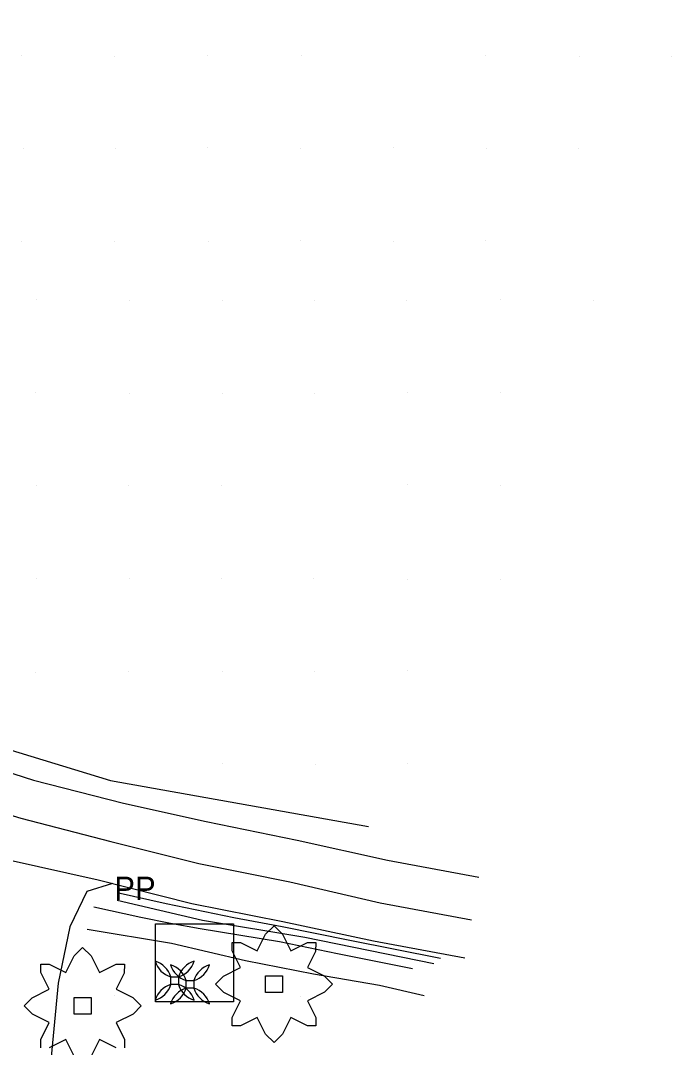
# Model space of a CAD drawing. Extents: x 1602514 to 1609837, y 863887 to 871157.
# Drawn here: x 1607408.6 to 1607583.9, y 866317.1 to 866593.8 of the extents above; entities that cross this region are included whole.
import ezdxf

# ---------------------------------------------------------------- set-up
doc = ezdxf.new("R2010")
doc.units = 0
for name, color, linetype in [('Environmental-New trees', 7, 'Continuous'), ('Photo-Anchor', 7, 'Continuous'), ('Survey-Centerline', 7, 'Continuous'), ('Survey-Edge of pavement', 7, 'Continuous'), ('Survey-Entrances', 7, 'Continuous'), ('Survey-Flow line', 7, 'Continuous'), ('Survey-Ridge Lines', 7, 'Continuous'), ('Survey-Spot dirt', 7, 'Continuous'), ('Survey-Vegetation trees', 7, 'Continuous'), ('Utility-Pole', 7, 'Continuous')]:
    doc.layers.add(name, color=color, linetype=linetype)

msp = doc.modelspace()

# ---------------------------------------------------------------- linework, layer by layer
at = {"layer": 'Environmental-New trees'}
for points in [[(1607465.59, 866322.87), (1607465.59, 866325.12), (1607467.84, 866329.62), (1607463.34, 866331.87), (1607461.09, 866334.12), (1607463.28, 866336.32), (1607467.84, 866338.62), (1607465.59, 866343.12), (1607465.59, 866345.37), (1607467.84, 866345.37), (1607472.34, 866343.12), (1607474.59, 866347.63), (1607476.84, 866349.88), (1607479.1, 866347.63), (1607481.35, 866343.12), (1607485.85, 866345.37), (1607488.1, 866345.37), (1607488.01, 866342.95), (1607485.85, 866338.62), (1607490.35, 866336.37), (1607492.6, 866334.12), (1607490.41, 866331.93), (1607485.85, 866329.62), (1607488.1, 866325.12), (1607488.1, 866322.87), (1607485.85, 866322.87), (1607481.35, 866325.12), (1607479.1, 866320.62), (1607476.84, 866318.37), (1607474.59, 866320.62), (1607472.34, 866325.12), (1607467.84, 866322.87)], [(1607465.59, 866322.87), (1607465.59, 866325.12), (1607467.84, 866329.62), (1607463.34, 866331.87), (1607461.09, 866334.12), (1607463.28, 866336.32), (1607467.84, 866338.62), (1607465.59, 866343.12), (1607465.59, 866345.37), (1607467.84, 866345.37), (1607472.34, 866343.12), (1607474.59, 866347.63), (1607476.84, 866349.88), (1607479.1, 866347.63), (1607481.35, 866343.12), (1607485.85, 866345.37), (1607488.1, 866345.37), (1607488.01, 866342.95), (1607485.85, 866338.62), (1607490.35, 866336.37), (1607492.6, 866334.12), (1607490.41, 866331.93), (1607485.85, 866329.62), (1607488.1, 866325.12), (1607488.1, 866322.87), (1607485.85, 866322.87), (1607481.35, 866325.12), (1607479.1, 866320.62), (1607476.84, 866318.37), (1607474.59, 866320.62), (1607472.34, 866325.12), (1607467.84, 866322.87)], [(1607474.59, 866336.37), (1607479.1, 866336.37), (1607479.1, 866331.87), (1607474.59, 866331.87)], [(1607474.59, 866336.37), (1607479.1, 866336.37), (1607479.1, 866331.87), (1607474.59, 866331.87)], [(1607423.06, 866330.51), (1607427.56, 866330.51), (1607427.56, 866326.01), (1607423.06, 866326.01)], [(1607423.06, 866330.51), (1607427.56, 866330.51), (1607427.56, 866326.01), (1607423.06, 866326.01)]]:
    msp.add_lwpolyline(points, close=True, dxfattribs=at)
for points in [[(1607414.06, 866317.01), (1607414.06, 866319.26), (1607416.31, 866323.76), (1607411.81, 866326.01), (1607409.56, 866328.26), (1607411.75, 866330.45), (1607416.31, 866332.76), (1607414.06, 866337.26), (1607414.06, 866339.51), (1607416.31, 866339.51), (1607420.81, 866337.26), (1607423.06, 866341.76), (1607425.31, 866344.01), (1607427.56, 866341.76), (1607429.81, 866337.26), (1607434.31, 866339.51), (1607436.56, 866339.51), (1607436.48, 866337.08), (1607434.31, 866332.76), (1607438.81, 866330.51), (1607441.06, 866328.26), (1607438.87, 866326.07), (1607434.31, 866323.76), (1607436.56, 866319.26), (1607436.56, 866317.01)], [(1607414.06, 866317.01), (1607414.06, 866319.26), (1607416.31, 866323.76), (1607411.81, 866326.01), (1607409.56, 866328.26), (1607411.75, 866330.45), (1607416.31, 866332.76), (1607414.06, 866337.26), (1607414.06, 866339.51), (1607416.31, 866339.51), (1607420.81, 866337.26), (1607423.06, 866341.76), (1607425.31, 866344.01), (1607427.56, 866341.76), (1607429.81, 866337.26), (1607434.31, 866339.51), (1607436.56, 866339.51), (1607436.48, 866337.08), (1607434.31, 866332.76), (1607438.81, 866330.51), (1607441.06, 866328.26), (1607438.87, 866326.07), (1607434.31, 866323.76), (1607436.56, 866319.26), (1607436.56, 866317.01)], [(1607423.06, 866314.76), (1607420.81, 866319.26), (1607416.31, 866317.01)], [(1607423.06, 866314.76), (1607420.81, 866319.26), (1607416.31, 866317.01)], [(1607434.31, 866317.01), (1607429.81, 866319.26), (1607427.56, 866314.76)], [(1607434.31, 866317.01), (1607429.81, 866319.26), (1607427.56, 866314.76)]]:
    msp.add_lwpolyline(points, dxfattribs=at)
at = {"layer": 'Photo-Anchor'}
for points in [[(1607449.03, 866336.1), (1607451.13, 866336.1), (1607451.13, 866334), (1607449.03, 866334)], [(1607449.03, 866336.1), (1607451.13, 866336.1), (1607451.13, 866334), (1607449.03, 866334)], [(1607453.18, 866335.14), (1607455.28, 866335.14), (1607455.28, 866333.03), (1607453.18, 866333.03)], [(1607453.18, 866335.14), (1607455.28, 866335.14), (1607455.28, 866333.03), (1607453.18, 866333.03)]]:
    msp.add_lwpolyline(points, close=True, dxfattribs=at)
for centre, radius, start, end in [((1607443.03, 866334.3), 6.27, 16.7236, 73.2821), ((1607450.85, 866342.12), 6.29, 196.8106, 253.1951), ((1607443.03, 866334.3), 6.27, 16.7236, 73.2821), ((1607450.85, 866342.12), 6.29, 196.8106, 253.1951), ((1607447.18, 866333.33), 6.27, 16.7236, 73.2821), ((1607455, 866341.15), 6.29, 196.8106, 253.1951), ((1607447.18, 866333.33), 6.27, 16.7236, 73.2821), ((1607455, 866341.15), 6.29, 196.8106, 253.1951), ((1607457.13, 866334.3), 6.27, 106.7179, 163.2764), ((1607449.31, 866342.12), 6.29, 286.8049, 343.1894), ((1607457.13, 866334.3), 6.27, 106.7179, 163.2764), ((1607449.31, 866342.12), 6.29, 286.8049, 343.1894), ((1607461.29, 866333.33), 6.27, 106.7179, 163.2764), ((1607453.47, 866341.15), 6.29, 286.8049, 343.1894), ((1607461.29, 866333.33), 6.27, 106.7179, 163.2764), ((1607453.47, 866341.15), 6.29, 286.8049, 343.1894), ((1607443.03, 866335.8), 6.27, 286.7179, 343.2764), ((1607450.85, 866327.98), 6.29, 106.8049, 163.1894), ((1607443.03, 866335.8), 6.27, 286.7179, 343.2764), ((1607450.85, 866327.98), 6.29, 106.8049, 163.1894), ((1607447.18, 866334.84), 6.27, 286.7179, 343.2764), ((1607455, 866327.02), 6.29, 106.8049, 163.1894), ((1607447.18, 866334.84), 6.27, 286.7179, 343.2764), ((1607455, 866327.02), 6.29, 106.8049, 163.1894), ((1607457.13, 866335.8), 6.27, 196.7236, 253.2821), ((1607449.31, 866327.98), 6.29, 16.8106, 73.1951), ((1607457.13, 866335.8), 6.27, 196.7236, 253.2821), ((1607449.31, 866327.98), 6.29, 16.8106, 73.1951), ((1607461.29, 866334.84), 6.27, 196.7236, 253.2821), ((1607453.47, 866327.02), 6.29, 16.8106, 73.1951), ((1607461.29, 866334.84), 6.27, 196.7236, 253.2821), ((1607453.47, 866327.02), 6.29, 16.8106, 73.1951)]:
    msp.add_arc(centre, radius, start, end, dxfattribs=at)
at = {"layer": 'Survey-Centerline'}
msp.add_lwpolyline([(1607207.5, 866477.11), (1607228.73, 866463.99), (1607250.5, 866451.7), (1607272.23, 866439.33), (1607294.14, 866427.29), (1607316.49, 866416.16), (1607339.21, 866405.68), (1607361.53, 866395.48), (1607384.75, 866386.14), (1607408.66, 866378.84), (1607432.93, 866372.61), (1607456.57, 866366.61), (1607481.08, 866361.74), (1607505.44, 866356.04), (1607530, 866351.43)], dxfattribs=at)
msp.add_lwpolyline([(1607207.5, 866477.11), (1607228.73, 866463.99), (1607250.5, 866451.7), (1607272.23, 866439.33), (1607294.14, 866427.29), (1607316.49, 866416.16), (1607339.21, 866405.68), (1607361.53, 866395.48), (1607384.75, 866386.14), (1607408.66, 866378.84), (1607432.93, 866372.61), (1607456.57, 866366.61), (1607481.08, 866361.74), (1607505.44, 866356.04), (1607530, 866351.43)], dxfattribs=at)
at = {"layer": 'Survey-Edge of pavement'}
for points in [[(1607191.91, 866499.42), (1607213.34, 866486.56), (1607234.17, 866473.68), (1607255.94, 866461.38), (1607277.67, 866449.02), (1607299.58, 866436.98), (1607321.64, 866426.21), (1607344.1, 866415.21), (1607365.1, 866406.2), (1607388.29, 866396.74), (1607412.08, 866389.09), (1607436.34, 866382.86), (1607458.54, 866377.95), (1607483.03, 866372.96), (1607507.44, 866367.53), (1607531.99, 866362.92)], [(1607191.91, 866499.42), (1607213.34, 866486.56), (1607234.17, 866473.68), (1607255.94, 866461.38), (1607277.67, 866449.02), (1607299.58, 866436.98), (1607321.64, 866426.21), (1607344.1, 866415.21), (1607365.1, 866406.2), (1607388.29, 866396.74), (1607412.08, 866389.09), (1607436.34, 866382.86), (1607458.54, 866377.95), (1607483.03, 866372.96), (1607507.44, 866367.53), (1607531.99, 866362.92)], [(1607201.76, 866467.82), (1607223.38, 866454.48), (1607245.35, 866442.53), (1607267.07, 866430.16), (1607288.99, 866418.12), (1607311.58, 866406.59), (1607334.16, 866395.82), (1607358.01, 866384.95), (1607381.3, 866375.78), (1607404.95, 866367.72), (1607429.47, 866362.25), (1607454.71, 866355.86), (1607479.21, 866350.98), (1607503.67, 866345.84), (1607528.23, 866341.23)], [(1607201.76, 866467.82), (1607223.38, 866454.48), (1607245.35, 866442.53), (1607267.07, 866430.16), (1607288.99, 866418.12), (1607311.58, 866406.59), (1607334.16, 866395.82), (1607358.01, 866384.95), (1607381.3, 866375.78), (1607404.95, 866367.72), (1607429.47, 866362.25), (1607454.71, 866355.86), (1607479.21, 866350.98), (1607503.67, 866345.84), (1607528.23, 866341.23)]]:
    msp.add_lwpolyline(points, dxfattribs=at)
at = {"layer": 'Survey-Entrances'}
msp.add_lwpolyline([(1607433.39, 866361.26), (1607426.44, 866359.14), (1607421.85, 866349.56), (1607418.72, 866334.37), (1607416.4, 866309.81), (1607413, 866295.14), (1607407.74, 866272.03), (1607403.47, 866262.58), (1607399.01, 866239.49), (1607395.61, 866229.72), (1607386.84, 866228.27)], dxfattribs=at)
msp.add_lwpolyline([(1607433.39, 866361.26), (1607426.44, 866359.14), (1607421.85, 866349.56), (1607418.72, 866334.37), (1607416.4, 866309.81), (1607413, 866295.14), (1607407.74, 866272.03), (1607403.47, 866262.58), (1607399.01, 866239.49), (1607395.61, 866229.72), (1607386.84, 866228.27)], dxfattribs=at)
at = {"layer": 'Survey-Flow line'}
msp.add_lwpolyline([(1607434.58, 866356.75), (1607457.55, 866351.36), (1607485.13, 866346.75), (1607519.85, 866339.7)], dxfattribs=at)
msp.add_lwpolyline([(1607434.58, 866356.75), (1607457.55, 866351.36), (1607485.13, 866346.75), (1607519.85, 866339.7)], dxfattribs=at)
at = {"layer": 'Survey-Ridge Lines'}
for points in [[(1607434.62, 866358.87), (1607447.8, 866355.84), (1607466, 866352.13), (1607479.01, 866349.65), (1607497.22, 866345.95), (1607521.67, 866341.1)], [(1607434.62, 866358.87), (1607447.8, 866355.84), (1607466, 866352.13), (1607479.01, 866349.65), (1607497.22, 866345.95), (1607521.67, 866341.1)], [(1607428.32, 866354.95), (1607440.95, 866352.14), (1607448.98, 866350.53), (1607456.96, 866349.14), (1607478.32, 866345.61), (1607493.92, 866342.42), (1607514.1, 866338.39)], [(1607428.32, 866354.95), (1607440.95, 866352.14), (1607448.98, 866350.53), (1607456.96, 866349.14), (1607478.32, 866345.61), (1607493.92, 866342.42), (1607514.1, 866338.39)], [(1607426.52, 866348.98), (1607449.23, 866345.22), (1607469.14, 866340.54), (1607487.47, 866336.93), (1607505.26, 866333.84), (1607517.31, 866331.05)], [(1607426.52, 866348.98), (1607449.23, 866345.22), (1607469.14, 866340.54), (1607487.47, 866336.93), (1607505.26, 866333.84), (1607517.31, 866331.05)]]:
    msp.add_lwpolyline(points, dxfattribs=at)
at = {"layer": 'Survey-Spot dirt'}
for p, q in [((1607408.78, 866584.31), (1607408.78, 866584.31)), ((1607408.78, 866584.31), (1607408.78, 866584.31)), ((1607434.02, 866584.13), (1607434.02, 866584.13)), ((1607434.02, 866584.13), (1607434.02, 866584.13)), ((1607458.87, 866584.37), (1607458.87, 866584.37)), ((1607458.87, 866584.37), (1607458.87, 866584.37)), ((1607484.23, 866584.42), (1607484.23, 866584.42)), ((1607484.23, 866584.42), (1607484.23, 866584.42)), ((1607533.78, 866584.26), (1607533.78, 866584.26)), ((1607533.78, 866584.26), (1607533.78, 866584.26)), ((1607559.18, 866584.18), (1607559.18, 866584.18)), ((1607559.18, 866584.18), (1607559.18, 866584.18)), ((1607583.85, 866584.23), (1607583.85, 866584.23)), ((1607583.85, 866584.23), (1607583.85, 866584.23)), ((1607409.25, 866559.24), (1607409.25, 866559.24)), ((1607409.25, 866559.24), (1607409.25, 866559.24)), ((1607434.25, 866559.36), (1607434.25, 866559.36)), ((1607434.25, 866559.36), (1607434.25, 866559.36)), ((1607458.99, 866559.49), (1607458.99, 866559.49)), ((1607458.99, 866559.49), (1607458.99, 866559.49)), ((1607483.89, 866559.2), (1607483.89, 866559.2)), ((1607483.89, 866559.2), (1607483.89, 866559.2)), ((1607509.01, 866559.48), (1607509.01, 866559.48)), ((1607509.01, 866559.48), (1607509.01, 866559.48)), ((1607534.1, 866559.21), (1607534.1, 866559.21)), ((1607534.1, 866559.21), (1607534.1, 866559.21)), ((1607558.85, 866559.28), (1607558.85, 866559.28)), ((1607558.85, 866559.28), (1607558.85, 866559.28)), ((1607408.95, 866534.24), (1607408.95, 866534.24)), ((1607408.95, 866534.24), (1607408.95, 866534.24)), ((1607433.96, 866534.34), (1607433.96, 866534.34)), ((1607433.96, 866534.34), (1607433.96, 866534.34)), ((1607483.88, 866534.44), (1607483.88, 866534.44)), ((1607483.88, 866534.44), (1607483.88, 866534.44)), ((1607508.91, 866534.34), (1607508.91, 866534.34)), ((1607508.91, 866534.34), (1607508.91, 866534.34)), ((1607533.75, 866534.49), (1607533.75, 866534.49)), ((1607533.75, 866534.49), (1607533.75, 866534.49)), ((1607459.08, 866534.16), (1607459.08, 866534.16)), ((1607459.08, 866534.16), (1607459.08, 866534.16)), ((1607412.81, 866518.75), (1607412.81, 866518.75)), ((1607412.81, 866518.75), (1607412.81, 866518.75)), ((1607437.8, 866518.41), (1607437.8, 866518.41)), ((1607437.8, 866518.41), (1607437.8, 866518.41)), ((1607462.87, 866518.49), (1607462.87, 866518.49)), ((1607462.87, 866518.49), (1607462.87, 866518.49)), ((1607487.76, 866518.29), (1607487.76, 866518.29)), ((1607487.76, 866518.29), (1607487.76, 866518.29)), ((1607512.57, 866518.48), (1607512.57, 866518.48)), ((1607512.57, 866518.48), (1607512.57, 866518.48)), ((1607537.83, 866518.62), (1607537.83, 866518.62)), ((1607537.83, 866518.62), (1607537.83, 866518.62)), ((1607562.78, 866518.4), (1607562.78, 866518.4)), ((1607562.78, 866518.4), (1607562.78, 866518.4)), ((1607412.73, 866493.47), (1607412.73, 866493.47)), ((1607412.73, 866493.47), (1607412.73, 866493.47)), ((1607438.04, 866493.39), (1607438.04, 866493.39)), ((1607438.04, 866493.39), (1607438.04, 866493.39)), ((1607462.87, 866493.38), (1607462.87, 866493.38)), ((1607462.87, 866493.38), (1607462.87, 866493.38)), ((1607487.82, 866493.36), (1607487.82, 866493.36)), ((1607487.82, 866493.36), (1607487.82, 866493.36)), ((1607512.66, 866493.55), (1607512.66, 866493.55)), ((1607512.66, 866493.55), (1607512.66, 866493.55)), ((1607537.79, 866493.46), (1607537.79, 866493.46)), ((1607537.79, 866493.46), (1607537.79, 866493.46)), ((1607413, 866468.43), (1607413, 866468.43)), ((1607413, 866468.43), (1607413, 866468.43)), ((1607437.78, 866468.47), (1607437.78, 866468.47)), ((1607437.78, 866468.47), (1607437.78, 866468.47)), ((1607462.69, 866468.59), (1607462.69, 866468.59)), ((1607462.69, 866468.59), (1607462.69, 866468.59)), ((1607512.8, 866468.78), (1607512.8, 866468.78)), ((1607512.8, 866468.78), (1607512.8, 866468.78)), ((1607537.72, 866468.55), (1607537.72, 866468.55)), ((1607537.72, 866468.55), (1607537.72, 866468.55)), ((1607412.77, 866443.45), (1607412.77, 866443.45)), ((1607412.77, 866443.45), (1607412.77, 866443.45)), ((1607437.81, 866443.39), (1607437.81, 866443.39)), ((1607437.81, 866443.39), (1607437.81, 866443.39)), ((1607462.75, 866443.54), (1607462.75, 866443.54)), ((1607462.75, 866443.54), (1607462.75, 866443.54)), ((1607487.6, 866443.32), (1607487.6, 866443.32)), ((1607487.6, 866443.32), (1607487.6, 866443.32)), ((1607512.86, 866443.21), (1607512.86, 866443.21)), ((1607512.86, 866443.21), (1607512.86, 866443.21)), ((1607537.78, 866443.31), (1607537.78, 866443.31)), ((1607537.78, 866443.31), (1607537.78, 866443.31)), ((1607412.72, 866418.17), (1607412.72, 866418.17)), ((1607412.72, 866418.17), (1607412.72, 866418.17)), ((1607437.74, 866418.34), (1607437.74, 866418.34)), ((1607437.74, 866418.34), (1607437.74, 866418.34)), ((1607462.89, 866418.47), (1607462.89, 866418.47)), ((1607462.89, 866418.47), (1607462.89, 866418.47)), ((1607487.75, 866418.34), (1607487.75, 866418.34)), ((1607487.75, 866418.34), (1607487.75, 866418.34)), ((1607512.75, 866418.57), (1607512.75, 866418.57)), ((1607512.75, 866418.57), (1607512.75, 866418.57)), ((1607462.96, 866393.47), (1607462.96, 866393.47)), ((1607462.96, 866393.47), (1607462.96, 866393.47)), ((1607487.97, 866393.26), (1607487.97, 866393.26)), ((1607487.97, 866393.26), (1607487.97, 866393.26)), ((1607512.73, 866393.51), (1607512.73, 866393.51)), ((1607512.73, 866393.51), (1607512.73, 866393.51)), ((1607433.88, 866331.06), (1607433.88, 866331.06)), ((1607433.88, 866331.06), (1607433.88, 866331.06)), ((1607458.81, 866330.7), (1607458.81, 866330.7)), ((1607458.81, 866330.7), (1607458.81, 866330.7)), ((1607483.86, 866330.76), (1607483.86, 866330.76)), ((1607483.86, 866330.76), (1607483.86, 866330.76))]:
    msp.add_line(p, q, dxfattribs=at)
at = {"layer": 'Survey-Vegetation trees'}
msp.add_lwpolyline([(1607215.79, 867171.78), (1607204.34, 867094.52), (1607191.94, 866974.34), (1607182.4, 866898.03), (1607174.77, 866832.22), (1607171.91, 866777.85), (1607174.77, 866632.88), (1607193.56, 866536.28), (1607208.14, 866495.89), (1607246.88, 866470.65), (1607320.7, 866431.09), (1607373.66, 866407.11), (1607432.84, 866389.05), (1607502.31, 866376.59)], dxfattribs=at)
msp.add_lwpolyline([(1607215.79, 867171.78), (1607204.34, 867094.52), (1607191.94, 866974.34), (1607182.4, 866898.03), (1607174.77, 866832.22), (1607171.91, 866777.85), (1607174.77, 866632.88), (1607193.56, 866536.28), (1607208.14, 866495.89), (1607246.88, 866470.65), (1607320.7, 866431.09), (1607373.66, 866407.11), (1607432.84, 866389.05), (1607502.31, 866376.59)], dxfattribs=at)
at = {"layer": 'Utility-Pole'}
msp.add_lwpolyline([(1607444.89, 866350.37), (1607465.9, 866350.37), (1607465.9, 866329.37), (1607444.89, 866329.37)], close=True, dxfattribs=at)
msp.add_lwpolyline([(1607444.89, 866350.37), (1607465.9, 866350.37), (1607465.9, 866329.37), (1607444.89, 866329.37)], close=True, dxfattribs=at)

# ---------------------------------------------------------------- texts
msp.add_text('PP', height=6.251, dxfattribs=at).set_placement((1607433.83, 866356.84))
msp.add_text('PP', height=6.251, dxfattribs=at).set_placement((1607433.83, 866356.84))

doc.saveas('drawing.dxf')
